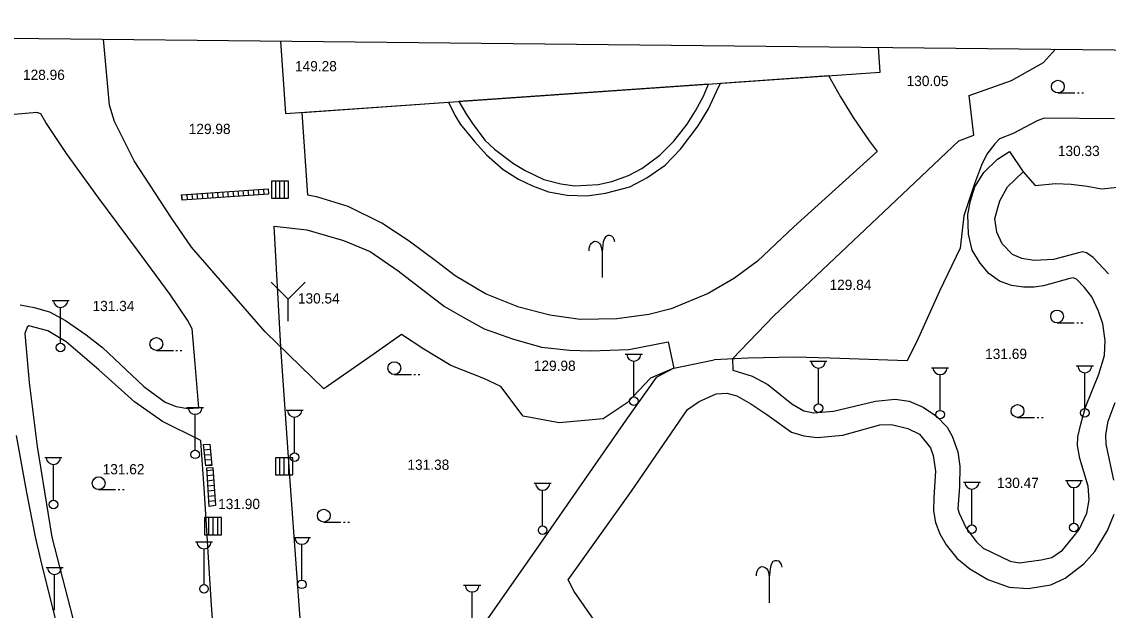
# Model space of a CAD drawing. Extents: x 419101 to 420177, y 4451541 to 4452254.
# Drawn here: x 419292.2 to 419419.6, y 4452176.8 to 4452245.8 of the extents above; entities that cross this region are included whole.
import ezdxf

# ---------------------------------------------------------------- set-up
doc = ezdxf.new("R2010")
doc.units = 0
doc.layers.add('0_ÖNERİ_LEJAND', color=7, linetype='Continuous')
doc.layers.add('3_HALİHAZIR', color=7, linetype='Continuous')

msp = doc.modelspace()

# ---------------------------------------------------------------- linework, layer by layer
at = {"layer": '0_ÖNERİ_LEJAND'}
msp.add_lwpolyline([(419108.72, 4452245.78), (420173.1, 4452234.54), (420165.77, 4451540.51), (419101.3, 4451551.75)], close=True, dxfattribs=at)
at = {"layer": '3_HALİHAZIR'}
for p, q in [((419413.69, 4452237.43), (419415.69, 4452237.43)), ((419415.99, 4452237.43), (419416.19, 4452237.43)), ((419416.49, 4452237.43), (419416.69, 4452237.43)), ((419323.45, 4452227.1), (419321.45, 4452227.1)), ((419321.45, 4452227.1), (419321.45, 4452225.1)), ((419323.45, 4452227.1), (419321.45, 4452227.1)), ((419321.45, 4452227.1), (419321.45, 4452225.1)), ((419321.96, 4452225.1), (419321.96, 4452227.1)), ((419322.45, 4452225.1), (419322.45, 4452227.1)), ((419323, 4452225.1), (419323, 4452227.1)), ((419323.45, 4452225.1), (419323.45, 4452227.1)), ((419323.45, 4452225.1), (419323.45, 4452227.1)), ((419310.93, 4452225.51), (419310.99, 4452224.88)), ((419311.53, 4452225.55), (419311.59, 4452224.92)), ((419312.12, 4452225.59), (419312.19, 4452224.96)), ((419312.72, 4452225.63), (419312.79, 4452225)), ((419313.32, 4452225.67), (419313.39, 4452225.04)), ((419313.92, 4452225.71), (419313.99, 4452225.09)), ((419314.52, 4452225.76), (419314.59, 4452225.13)), ((419315.12, 4452225.8), (419315.19, 4452225.17)), ((419315.72, 4452225.84), (419315.79, 4452225.21)), ((419316.32, 4452225.88), (419316.39, 4452225.25)), ((419316.92, 4452225.92), (419316.99, 4452225.29)), ((419317.52, 4452225.96), (419317.58, 4452225.33)), ((419318.12, 4452226), (419318.18, 4452225.37)), ((419318.71, 4452226.04), (419318.78, 4452225.41)), ((419319.31, 4452226.08), (419319.38, 4452225.45)), ((419319.91, 4452226.13), (419319.98, 4452225.5)), ((419320.51, 4452226.17), (419320.58, 4452225.54)), ((419321.45, 4452225.1), (419323.45, 4452225.1)), ((419321.45, 4452225.1), (419323.45, 4452225.1)), ((419323.41, 4452213.27), (419321.41, 4452215.27)), ((419323.41, 4452213.27), (419325.42, 4452215.27)), ((419295.73, 4452213.1), (419297.73, 4452213.1)), ((419323.41, 4452210.68), (419323.41, 4452213.27)), ((419296.73, 4452208.1), (419296.73, 4452212.3)), ((419413.6, 4452210.49), (419415.6, 4452210.49)), ((419415.9, 4452210.49), (419416.1, 4452210.49)), ((419416.4, 4452210.49), (419416.6, 4452210.49)), ((419307.96, 4452207.26), (419309.96, 4452207.26)), ((419310.26, 4452207.26), (419310.46, 4452207.26)), ((419310.76, 4452207.26), (419310.96, 4452207.26)), ((419362.96, 4452206.81), (419364.96, 4452206.81)), ((419363.96, 4452201.81), (419363.96, 4452206)), ((419384.61, 4452206), (419386.61, 4452206)), ((419385.61, 4452201), (419385.61, 4452205.19)), ((419398.88, 4452205.24), (419400.88, 4452205.24)), ((419415.85, 4452205.46), (419417.85, 4452205.46)), ((419335.87, 4452204.44), (419337.87, 4452204.44)), ((419338.17, 4452204.44), (419338.37, 4452204.44)), ((419338.67, 4452204.44), (419338.87, 4452204.44)), ((419399.88, 4452200.24), (419399.88, 4452204.44)), ((419416.85, 4452200.46), (419416.85, 4452204.65)), ((419311.51, 4452200.58), (419313.51, 4452200.58)), ((419312.51, 4452195.58), (419312.51, 4452199.77)), ((419323.17, 4452200.25), (419325.17, 4452200.25)), ((419324.17, 4452195.25), (419324.17, 4452199.44)), ((419408.96, 4452199.41), (419410.96, 4452199.41)), ((419411.26, 4452199.41), (419411.46, 4452199.41)), ((419411.76, 4452199.41), (419411.96, 4452199.41)), ((419294.89, 4452194.7), (419296.89, 4452194.7)), ((419313.55, 4452195.62), (419314.29, 4452195.68)), ((419313.62, 4452195.03), (419314.34, 4452195.08)), ((419313.69, 4452194.43), (419314.39, 4452194.48)), ((419323.95, 4452194.67), (419321.95, 4452194.67)), ((419321.95, 4452194.67), (419321.95, 4452192.67)), ((419323.95, 4452194.67), (419321.95, 4452194.67)), ((419321.95, 4452194.67), (419321.95, 4452192.67)), ((419322.45, 4452192.67), (419322.45, 4452194.67)), ((419322.95, 4452192.67), (419322.95, 4452194.67)), ((419323.5, 4452192.67), (419323.5, 4452194.67)), ((419323.95, 4452192.67), (419323.95, 4452194.67)), ((419323.95, 4452192.67), (419323.95, 4452194.67)), ((419295.89, 4452189.7), (419295.89, 4452193.89)), ((419313.77, 4452193.83), (419314.44, 4452193.88)), ((419313.89, 4452193.19), (419314.61, 4452193.28)), ((419313.92, 4452192.59), (419314.65, 4452192.68)), ((419313.96, 4452191.99), (419314.69, 4452192.08)), ((419321.95, 4452192.67), (419323.95, 4452192.67)), ((419321.95, 4452192.67), (419323.95, 4452192.67)), ((419414.57, 4452192), (419416.57, 4452192)), ((419301.19, 4452190.95), (419303.19, 4452190.95)), ((419303.49, 4452190.95), (419303.69, 4452190.95)), ((419303.99, 4452190.95), (419304.19, 4452190.95)), ((419314, 4452191.39), (419314.73, 4452191.48)), ((419314.03, 4452190.79), (419314.76, 4452190.88)), ((419352.26, 4452191.69), (419354.26, 4452191.69)), ((419353.26, 4452186.69), (419353.26, 4452190.88)), ((419402.61, 4452191.82), (419404.61, 4452191.82)), ((419403.61, 4452186.82), (419403.61, 4452191.01)), ((419415.57, 4452187), (419415.57, 4452191.19)), ((419314.07, 4452190.19), (419314.8, 4452190.28)), ((419314.11, 4452189.59), (419314.84, 4452189.68)), ((419315.61, 4452187.67), (419313.61, 4452187.67)), ((419313.61, 4452187.67), (419313.61, 4452185.67)), ((419315.61, 4452187.67), (419313.61, 4452187.67)), ((419313.61, 4452187.67), (419313.61, 4452185.67)), ((419314.12, 4452185.67), (419314.12, 4452187.67)), ((419314.61, 4452185.67), (419314.61, 4452187.67)), ((419315.16, 4452185.67), (419315.16, 4452187.67)), ((419315.61, 4452185.67), (419315.61, 4452187.67)), ((419315.61, 4452185.67), (419315.61, 4452187.67)), ((419327.6, 4452187.15), (419329.6, 4452187.15)), ((419329.9, 4452187.15), (419330.1, 4452187.15)), ((419330.4, 4452187.15), (419330.6, 4452187.15)), ((419313.61, 4452185.67), (419315.61, 4452185.67)), ((419313.61, 4452185.67), (419315.61, 4452185.67)), ((419312.55, 4452184.82), (419314.55, 4452184.82)), ((419324.03, 4452185.35), (419326.03, 4452185.35)), ((419325.03, 4452180.35), (419325.03, 4452184.55)), ((419313.55, 4452179.82), (419313.55, 4452184.02)), ((419295.02, 4452181.81), (419297.02, 4452181.81)), ((419296.02, 4452176.81), (419296.02, 4452181.01)), ((419344, 4452179.76), (419346, 4452179.76)), ((419345, 4452174.76), (419345, 4452178.95))]:
    msp.add_line(p, q, dxfattribs=at)
for points in [[(419339.34, 4452207.41), (419336.71, 4452209.14), (419333.52, 4452206.88), (419327.62, 4452202.75), (419320.74, 4452209.43), (419312.09, 4452219.37), (419309.69, 4452222.82), (419305.37, 4452229.46), (419303.07, 4452234.08), (419302.48, 4452236.02), (419301.76, 4452243.74)], [(419322.53, 4452243.52), (419323.11, 4452235.03), (419392.85, 4452239.88), (419392.65, 4452242.78)], [(419375.53, 4452206.27), (419380.39, 4452211.31), (419392.55, 4452222.8), (419402.09, 4452231.82), (419403.82, 4452232.49), (419403.28, 4452237.15), (419408.24, 4452238.88), (419412, 4452241.02), (419413.4, 4452242.56)], [(419291.99, 4452212.6), (419293.63, 4452212.3), (419295.44, 4452211.79), (419297.31, 4452210.78), (419299.74, 4452209.1), (419301.64, 4452207.6), (419306.48, 4452203.04), (419307.82, 4452202.05), (419309, 4452201.18), (419310.27, 4452200.71), (419311.66, 4452200.46), (419312.93, 4452200.53), (419312.53, 4452205.69), (419312.15, 4452209.8), (419311.62, 4452210.81), (419309.58, 4452213.81), (419305.76, 4452219.03), (419301.11, 4452225.25), (419297.44, 4452230.35), (419294.99, 4452233.97), (419294.41, 4452234.98), (419293.94, 4452235.13), (419285.48, 4452234.41)], [(419420.34, 4452234.42), (419412.1, 4452234.47), (419411.26, 4452234.16), (419408.43, 4452232.67), (419406.84, 4452232.07), (419406.28, 4452231.48), (419405.35, 4452230.28), (419404.73, 4452228.97), (419403.92, 4452226.79), (419402.67, 4452223.05), (419402.23, 4452219.26), (419399.79, 4452214.21), (419397.29, 4452208.67), (419396, 4452206.03), (419386.99, 4452206.35), (419382.79, 4452206.49), (419377.34, 4452206.37), (419373.4, 4452206.14)], [(419375.53, 4452206.27), (419375.56, 4452204.96), (419377.84, 4452204.25), (419379.66, 4452203.25), (419382.48, 4452200.99), (419383.9, 4452200.2), (419385.06, 4452199.94), (419387.37, 4452200.13), (419392.29, 4452201.3), (419394.62, 4452201.54), (419396.26, 4452201.33), (419397.9, 4452200.6), (419399.47, 4452199.54), (419400.7, 4452198.26), (419401.28, 4452197.23), (419401.97, 4452195.38), (419402.19, 4452193.7), (419402.15, 4452191.32), (419401.96, 4452188.71), (419402.13, 4452188.18), (419402.93, 4452186.42), (419404.13, 4452184.85), (419404.92, 4452184.08), (419408.09, 4452182.56), (419409.15, 4452182.39), (419411.75, 4452182.71), (419412.97, 4452182.99), (419414.24, 4452183.87), (419415.45, 4452185.32), (419416.2, 4452186.29), (419417.07, 4452188.2), (419417.36, 4452189.74), (419417.25, 4452191.37), (419416.28, 4452194.6), (419416.01, 4452196.12), (419416.04, 4452197.13), (419416.37, 4452198.63), (419416.95, 4452200.62), (419418.48, 4452204.47), (419419.15, 4452206.65), (419419.22, 4452208.43), (419418.98, 4452210.38), (419418.46, 4452211.88), (419417.67, 4452213.53), (419416.83, 4452214.64), (419415.89, 4452215.62), (419415.48, 4452215.77), (419415.08, 4452215.69), (419411.99, 4452214.84), (419410.92, 4452214.67), (419409.64, 4452214.69), (419408.25, 4452214.87), (419406.84, 4452215.39), (419405.61, 4452216.29), (419404.58, 4452217.49), (419403.63, 4452219.03), (419403.19, 4452220.9), (419403.14, 4452223.2), (419403.44, 4452224.79), (419403.96, 4452226.42), (419405, 4452228.12), (419406.6, 4452229.69), (419408, 4452230.59), (419409.62, 4452228.18)], [(419419.62, 4452216.22), (419417.83, 4452218.17), (419417.05, 4452218.71), (419416.57, 4452218.83), (419416.27, 4452218.75), (419413.16, 4452217.93), (419410.9, 4452217.81), (419409.46, 4452218.02), (419408.36, 4452218.49), (419407.16, 4452219.77), (419406.54, 4452221.11), (419406.31, 4452222.71), (419406.88, 4452224.78), (419407.77, 4452226.44), (419409.62, 4452228.18), (419411.01, 4452226.58), (419413.41, 4452226.82), (419415.25, 4452226.76), (419417.11, 4452226.51), (419418.81, 4452226.21), (419426.85, 4452227.02)], [(419322.57, 4452207.65), (419321.78, 4452221.83), (419325.6, 4452221.39), (419329.92, 4452220.15), (419333.04, 4452218.87), (419336.31, 4452216.6), (419341.76, 4452212.41), (419343.93, 4452211.15), (419346.42, 4452209.81), (419349.72, 4452208.62), (419353.14, 4452207.65), (419356.4, 4452207.3), (419358.93, 4452207.21), (419363.39, 4452207.36), (419368, 4452208.25), (419368.65, 4452205.17)], [(419358.73, 4452218.94), (419358.74, 4452219.23), (419358.8, 4452219.5), (419358.88, 4452219.67), (419358.97, 4452219.8), (419359.16, 4452219.96), (419359.36, 4452220.05), (419359.57, 4452220.02), (419359.77, 4452219.93), (419359.93, 4452219.78), (419360.06, 4452219.62), (419360.14, 4452219.36), (419360.18, 4452219.13), (419360.23, 4452218.8), (419360.23, 4452215.8)], [(419361.73, 4452219.98), (419361.66, 4452220.28), (419361.55, 4452220.5), (419361.39, 4452220.66), (419361.14, 4452220.73), (419360.9, 4452220.73), (419360.67, 4452220.62), (419360.51, 4452220.38), (419360.38, 4452220), (419360.23, 4452218.8)], [(419315.31, 4452164.63), (419314.4, 4452177.98), (419313.59, 4452190.58), (419313.18, 4452196.66), (419313.09, 4452196.76), (419308.7, 4452198.95), (419305.41, 4452201.25), (419301.2, 4452204.97), (419297.38, 4452208.28), (419295.23, 4452209.54), (419293.02, 4452210.16), (419292.82, 4452210), (419292.52, 4452209.25), (419293.06, 4452203.52), (419293.99, 4452196), (419295.72, 4452185.39), (419299.09, 4452172.21)], [(419368.65, 4452205.17), (419366.57, 4452204.09), (419363.02, 4452199.08), (419352.29, 4452183.63), (419346.31, 4452175.13), (419341, 4452167.56), (419334.06, 4452157.7), (419326.62, 4452146.91), (419325.88, 4452159.73), (419324.91, 4452174.74), (419323.74, 4452190.85), (419322.57, 4452207.65)], [(419368.65, 4452205.17), (419365.9, 4452204.02), (419363.16, 4452201.12), (419360.38, 4452199.23), (419355.22, 4452198.79), (419350.97, 4452199.54), (419348.35, 4452203.02), (419346.37, 4452203.98), (419342.48, 4452205.48), (419339.34, 4452207.41)], [(419368.65, 4452205.17), (419373.4, 4452206.14)], [(419359.3, 4452175.66), (419356.97, 4452179), (419356.25, 4452180.39), (419363.68, 4452190.78), (419370.25, 4452200.33), (419371.62, 4452201.27), (419373.6, 4452202.18), (419374.86, 4452202.24), (419376.05, 4452201.96), (419377.7, 4452201.02), (419379.55, 4452199.74), (419382.44, 4452197.67), (419383.89, 4452197.25), (419385.48, 4452197.06), (419388.48, 4452197.32), (419392.81, 4452198.54), (419394.17, 4452198.6), (419396.11, 4452198.13), (419397.45, 4452197.45), (419398.75, 4452195.84), (419399.06, 4452194.96), (419399.34, 4452193.1), (419399.15, 4452190.03), (419399.1, 4452188.48), (419399.35, 4452187.11), (419399.84, 4452185.77), (419400.6, 4452184.49), (419401.86, 4452182.93), (419403.37, 4452181.65), (419405.46, 4452180.4), (419407.99, 4452179.52), (419410.19, 4452179.38), (419412.85, 4452179.79), (419414.53, 4452180.56), (419416.75, 4452182.24), (419418.01, 4452183.68), (419419.53, 4452186.17), (419420.29, 4452188.06)], [(419420.24, 4452192.05), (419419.34, 4452196.28), (419419.32, 4452197.38), (419419.59, 4452198.97), (419420.4, 4452201.17)], [(419288.36, 4452137.99), (419296.27, 4452137.2), (419297.49, 4452137.34), (419298.22, 4452137.63), (419298.32, 4452137.81), (419298.89, 4452145.31), (419299.72, 4452151.73), (419300.14, 4452156.85), (419300.17, 4452158.56), (419299.69, 4452161.55), (419297.16, 4452171.74), (419294.41, 4452182.72), (419293.79, 4452185.42), (419292.79, 4452190.61), (419291.56, 4452197.29)], [(419378.34, 4452180.83), (419378.35, 4452181.12), (419378.41, 4452181.39), (419378.49, 4452181.56), (419378.58, 4452181.69), (419378.77, 4452181.85), (419378.97, 4452181.94), (419379.18, 4452181.91), (419379.38, 4452181.82), (419379.54, 4452181.67), (419379.67, 4452181.51), (419379.75, 4452181.25), (419379.79, 4452181.02), (419379.84, 4452180.69), (419379.84, 4452177.69)], [(419381.34, 4452181.87), (419381.27, 4452182.17), (419381.16, 4452182.39), (419381, 4452182.55), (419380.75, 4452182.62), (419380.51, 4452182.62), (419380.28, 4452182.51), (419380.12, 4452182.27), (419379.99, 4452181.89), (419379.84, 4452180.69)]]:
    msp.add_lwpolyline(points, dxfattribs=at)
for points in [[(419325.73, 4452225.45), (419325.05, 4452235.16), (419342.23, 4452236.36), (419342.95, 4452234.83), (419343.64, 4452233.73), (419345.3, 4452231.7), (419346.7, 4452230.2), (419348.62, 4452228.48), (419350.44, 4452227.33), (419352.08, 4452226.55), (419353.97, 4452225.83), (419356.15, 4452225.46), (419358.44, 4452225.39), (419360.62, 4452225.69), (419363.51, 4452226.42), (419365.48, 4452227.47), (419367.63, 4452228.99), (419369.43, 4452230.86), (419371.5, 4452233.57), (419372.73, 4452235.58), (419373.67, 4452237.61), (419374.14, 4452238.58), (419386.78, 4452239.46), (419388.18, 4452236.96), (419389.68, 4452234.54), (419391.56, 4452231.83), (419392.48, 4452230.58), (419382.72, 4452221.73), (419378.47, 4452217.71), (419375.78, 4452215.72), (419372.69, 4452213.93), (419368.35, 4452212.12), (419365.71, 4452211.47), (419361.95, 4452210.97), (419357.67, 4452210.9), (419354.12, 4452211.4), (419350.49, 4452212.32), (419346.56, 4452213.91), (419342.99, 4452215.99), (419340.8, 4452217.7), (419337.61, 4452220.08), (419334.42, 4452222.17), (419330.45, 4452224.13), (419326.91, 4452225.22)], [(419343.43, 4452236.44), (419344.34, 4452234.91), (419345.03, 4452233.87), (419346.47, 4452231.92), (419347.62, 4452230.86), (419349.85, 4452229.17), (419351.23, 4452228.35), (419353.42, 4452227.29), (419355.38, 4452226.79), (419357.06, 4452226.54), (419359.76, 4452226.72), (419361.37, 4452227.07), (419363.33, 4452227.76), (419364.9, 4452228.57), (419367.01, 4452230.16), (419368.67, 4452231.8), (419370.23, 4452233.79), (419371.2, 4452235.32), (419372.13, 4452237.05), (419372.73, 4452238.48)], [(419310.99, 4452224.88), (419310.93, 4452225.51), (419321.07, 4452226.2), (419321.12, 4452225.57)], [(419313.48, 4452196.22), (419314.24, 4452196.28), (419314.45, 4452193.77), (419313.78, 4452193.74)], [(419314.15, 4452188.99), (419313.87, 4452193.51), (419314.6, 4452193.53), (419314.88, 4452189.08)]]:
    msp.add_lwpolyline(points, close=True, dxfattribs=at)
for centre, radius in [((419413.69, 4452238.18), 0.75), ((419413.6, 4452211.24), 0.75), ((419307.96, 4452208.01), 0.75), ((419296.73, 4452207.6), 0.5), ((419335.87, 4452205.19), 0.75), ((419363.96, 4452201.31), 0.5), ((419385.61, 4452200.5), 0.5), ((419408.96, 4452200.16), 0.75), ((419399.88, 4452199.74), 0.5), ((419416.85, 4452199.96), 0.5), ((419312.51, 4452195.08), 0.5), ((419324.17, 4452194.75), 0.5), ((419301.19, 4452191.7), 0.75), ((419295.89, 4452189.2), 0.5), ((419327.6, 4452187.9), 0.75), ((419415.57, 4452186.5), 0.5), ((419353.26, 4452186.19), 0.5), ((419403.61, 4452186.32), 0.5), ((419313.55, 4452179.32), 0.5), ((419325.03, 4452179.85), 0.5)]:
    msp.add_circle(centre, radius, dxfattribs=at)
for centre in [(419296.73, 4452213.13), (419363.96, 4452206.84), (419385.61, 4452206.03), (419399.88, 4452205.27), (419416.85, 4452205.49), (419312.51, 4452200.61), (419324.17, 4452200.28), (419295.89, 4452194.73), (419415.57, 4452192.03), (419353.26, 4452191.72), (419403.61, 4452191.85), (419313.55, 4452184.85), (419325.03, 4452185.38), (419296.02, 4452181.84), (419345, 4452179.79)]:
    msp.add_arc(centre, 0.837, 183.298, 356.9072, dxfattribs=at)

# ---------------------------------------------------------------- texts
msp.add_text('149.28 ', height=1.2, dxfattribs=at).set_placement((419324.22, 4452239.97))
for s, p in [('128.96 ', (419292.32, 4452238.96)), ('130.05 ', (419395.95, 4452238.24)), ('129.98 ', (419311.76, 4452232.62)), ('130.33 ', (419413.69, 4452230.04)), ('129.84 ', (419386.91, 4452214.35)), ('130.54 ', (419324.56, 4452212.76)), ('131.34 ', (419300.48, 4452211.87)), ('131.69 ', (419405.16, 4452206.26)), ('129.98 ', (419352.23, 4452204.87)), ('131.38 ', (419337.41, 4452193.27)), ('131.62 ', (419301.66, 4452192.74)), ('130.47 ', (419406.55, 4452191.14)), ('131.90 ', (419315.21, 4452188.67))]:
    msp.add_text(s, height=1.2, rotation=359.998, dxfattribs=at).set_placement(p)

doc.saveas('drawing.dxf')
